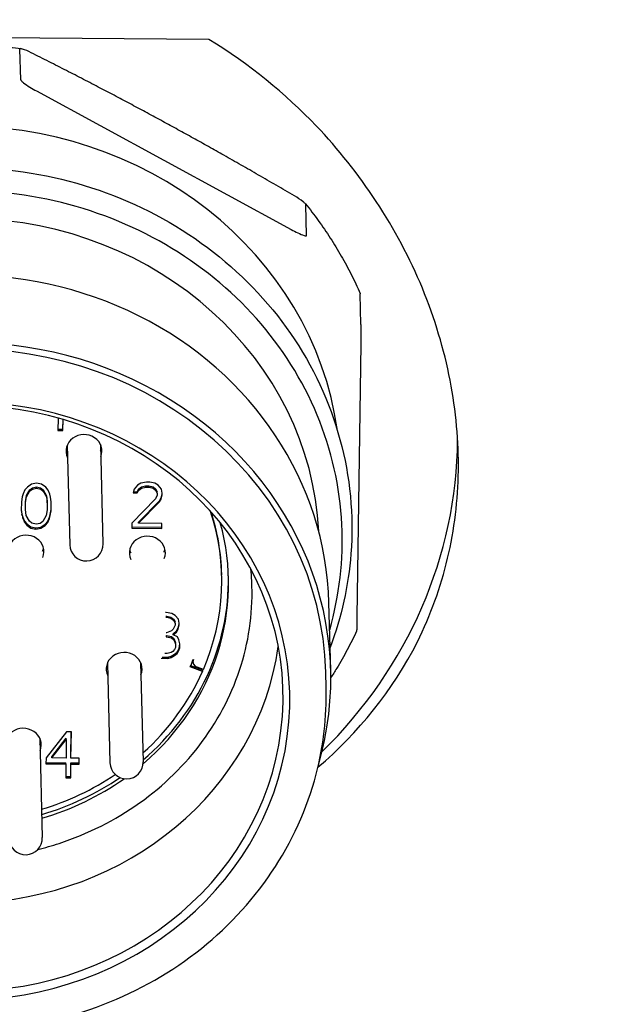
# Model space of a CAD drawing. Header units: inches. Extents: x 36 to 1719, y -84 to 1122.
# Tile 467 of 550: x 667.846 to 668.529, y 805.041 to 806.207. Entities that reach past the tile are written whole.
import ezdxf

# ---------------------------------------------------------------- set-up
doc = ezdxf.new("R2010")
doc.units = ezdxf.units.IN
doc.header["$LTSCALE"] = 48
doc.header["$MEASUREMENT"] = 0
doc.layers.add('Dimension (ANSI)', color=7, linetype='Continuous', lineweight=25)
doc.layers.add('Visible (ANSI)', color=7, linetype='Continuous', lineweight=30)
doc.styles.add('Note Text (ANSI)', font='tahoma.ttf')
doc.dimstyles.new('Architectural (ANSI)', dxfattribs={"dimscale": 48, "dimtxt": 0.125, "dimasz": 0.098425, "dimexe": 0.125, "dimexo": 0.0625, "dimgap": 0.031496, "dimtad": 0, "dimtih": 1, "dimtoh": 1, "dimdec": 4, "dimrnd": 1e-08, "dimzin": 3, "dimdsep": 46, "dimlunit": 4, "dimtxsty": 'Note Text (ANSI)', "dimcen": 0.09, "dimdle": 0.393701, "dimclrd": 256, "dimclre": 256, "dimclrt": 256, "dimadec": 0, "dimazin": 3, "dimtfac": 0.96, "dimtofl": 0, "dimtmove": 0, "dimatfit": 3, "dimfxl": 1, "dimfrac": 2, "dimtolj": 1, "dimtzin": 12, "dimlwd": -1, "dimlwe": -1, "dimarcsym": 0})

# ---------------------------------------------------------------- blocks, each defined once
blk = doc.blocks.new('*D22')
at = {"layer": 'Defpoints', "color": 0, "transparency": 16777216}
for p in [(711.0142, 998.5529), (618.7408, 762.9914), (748.9177, 762.9914)]:
    blk.add_point(p, dxfattribs=at)
at = {"layer": 'Dimension (ANSI)', "transparency": 16777216}
for p, q in [((708.0142, 998.5529), (612.7408, 998.5529)), ((618.7408, 993.8285), (618.7408, 898.0717)), ((618.7408, 767.7158), (618.7408, 887.4726)), ((745.9177, 762.9914), (612.7408, 762.9914))]:
    blk.add_line(p, q, dxfattribs=at)
for points in [[(617.9534, 993.8285), (619.5282, 993.8285), (618.7408, 998.5529)], [(617.9534, 767.7158), (619.5282, 767.7158), (618.7408, 762.9914)]]:
    blk.add_solid(points, dxfattribs=at)
at = {"layer": 'Dimension (ANSI)', "transparency": 16777216, "insert": (599.0182, 896.5599), "char_height": 6, "attachment_point": 1, "style": 'Note Text (ANSI)'}
blk.add_mtext('\\A1;19\'-7 9/16"', dxfattribs=at)

msp = doc.modelspace()

# ---------------------------------------------------------------- linework, layer by layer
at = {"layer": 'Visible (ANSI)'}
for p, q in [((668.06946, 806.18316), (667.4906, 806.18782)), ((667.84677, 806.13546), (667.84583, 806.1719)), ((667.86532, 806.12235), (668.16674, 805.95837)), ((668.18513, 805.95139), (668.18419, 805.98782)), ((668.24939, 805.84596), (668.24845, 805.8824)), ((668.24919, 805.82311), (668.24464, 805.50004)), ((667.89108, 805.73508), (667.89088, 805.72063)), ((667.89674, 805.72203), (667.8969, 805.73342)), ((667.89678, 805.72059), (667.89696, 805.7334)), ((667.89088, 805.72063), (667.89678, 805.72059)), ((667.8909, 805.72207), (667.89674, 805.72203)), ((667.89678, 805.72059), (667.89674, 805.72203)), ((667.90176, 805.70297), (667.90479, 805.58528)), ((667.94112, 805.70399), (667.94415, 805.58629)), ((667.99572, 805.65922), (667.98881, 805.65812)), ((667.99966, 805.65919), (667.99572, 805.65922)), ((668.00554, 805.65798), (667.99966, 805.65919)), ((667.8517, 805.6501), (667.84966, 805.64549)), ((667.8547, 805.65355), (667.8517, 805.6501)), ((667.85351, 805.64342), (667.85755, 805.65034)), ((667.85355, 805.64198), (667.85758, 805.6489)), ((667.85967, 805.65698), (667.8547, 805.65355)), ((667.85755, 805.65034), (667.86053, 805.65263)), ((667.85758, 805.6489), (667.85755, 805.65034)), ((667.85758, 805.6489), (667.86057, 805.65119)), ((667.86559, 805.65809), (667.85967, 805.65698)), ((667.86053, 805.65263), (667.86547, 805.65374)), ((667.86057, 805.65119), (667.86053, 805.65263)), ((667.86057, 805.65119), (667.86551, 805.6523)), ((667.86551, 805.6523), (667.86547, 805.65374)), ((667.86547, 805.65374), (667.87037, 805.65255)), ((667.86551, 805.6523), (667.87041, 805.65111)), ((667.87148, 805.65689), (667.86559, 805.65809)), ((667.87041, 805.65111), (667.87037, 805.65255)), ((667.87037, 805.65255), (667.87329, 805.65021)), ((667.87041, 805.65111), (667.87333, 805.64877)), ((667.87635, 805.65337), (667.87148, 805.65689)), ((667.87333, 805.64877), (667.87329, 805.65021)), ((667.87329, 805.65021), (667.87713, 805.64323)), ((667.87333, 805.64877), (667.87717, 805.64179)), ((667.87925, 805.64988), (667.87635, 805.65337)), ((667.88115, 805.64523), (667.87925, 805.64988)), ((667.98084, 805.65124), (667.97979, 805.64662)), ((667.97979, 805.64662), (667.98471, 805.64658)), ((667.98012, 805.64805), (667.98468, 805.64802)), ((667.98484, 805.65583), (667.98084, 805.65124)), ((667.98468, 805.64802), (667.98669, 805.65147)), ((667.98471, 805.64658), (667.98468, 805.64802)), ((667.98471, 805.64658), (667.98673, 805.65003)), ((667.98881, 805.65812), (667.98484, 805.65583)), ((667.98669, 805.65147), (667.98968, 805.65376)), ((667.98673, 805.65003), (667.98669, 805.65147)), ((667.98673, 805.65003), (667.98972, 805.65232)), ((667.98968, 805.65376), (667.99462, 805.65488)), ((667.98972, 805.65232), (667.98968, 805.65376)), ((667.98972, 805.65232), (667.99465, 805.65344)), ((667.99462, 805.65488), (667.99855, 805.65485)), ((667.99465, 805.65344), (667.99462, 805.65488)), ((667.99465, 805.65344), (667.99859, 805.65341)), ((667.99855, 805.65485), (668.00346, 805.65365)), ((667.99859, 805.65341), (667.99855, 805.65485)), ((667.99859, 805.65341), (668.00349, 805.65221)), ((668.00346, 805.65365), (668.00638, 805.65131)), ((668.00349, 805.65221), (668.00346, 805.65365)), ((668.00349, 805.65221), (668.00641, 805.64987)), ((668.00945, 805.65564), (668.00554, 805.65798)), ((668.00638, 805.65131), (668.0083, 805.64783)), ((668.00641, 805.64987), (668.00638, 805.65131)), ((668.00641, 805.64987), (668.00833, 805.64639)), ((668.00833, 805.64639), (668.0083, 805.64783)), ((668.01332, 805.65098), (668.00945, 805.65564)), ((668.01424, 805.64634), (668.01332, 805.65098)), ((668.01417, 805.64546), (668.01418, 805.64661)), ((667.84756, 805.63624), (667.84742, 805.62583)), ((667.84863, 805.64202), (667.84756, 805.63624)), ((667.84966, 805.64549), (667.84863, 805.64202)), ((667.85232, 805.62838), (667.85243, 805.63649)), ((667.85235, 805.62694), (667.85247, 805.63505)), ((667.85243, 805.63649), (667.85351, 805.64342)), ((667.85247, 805.63505), (667.85243, 805.63649)), ((667.85247, 805.63505), (667.85355, 805.64198)), ((667.85355, 805.64198), (667.85351, 805.64342)), ((667.87717, 805.64179), (667.87713, 805.64323)), ((667.87713, 805.64323), (667.87802, 805.63628)), ((667.87717, 805.64179), (667.87806, 805.63484)), ((667.87806, 805.63484), (667.87802, 805.63628)), ((667.88209, 805.64175), (667.88115, 805.64523)), ((667.88299, 805.63596), (667.88209, 805.64175)), ((667.88281, 805.62698), (667.88294, 805.6363)), ((667.88285, 805.62554), (667.88299, 805.63596)), ((668.00627, 805.63946), (667.9783, 805.61074)), ((667.98614, 805.61212), (668.0111, 805.63739)), ((667.98618, 805.61068), (668.01114, 805.63594)), ((668.0083, 805.64407), (668.00627, 805.63946)), ((668.00833, 805.64639), (668.0083, 805.64407)), ((668.0111, 805.63739), (668.01312, 805.64084)), ((668.01114, 805.63594), (668.0111, 805.63739)), ((668.01114, 805.63594), (668.01316, 805.6394)), ((668.01312, 805.64084), (668.01417, 805.64546)), ((668.01316, 805.6394), (668.01312, 805.64084)), ((668.01316, 805.6394), (668.01421, 805.64402)), ((668.01421, 805.64402), (668.01417, 805.64546)), ((668.01421, 805.64402), (668.01424, 805.64634)), ((667.84742, 805.62583), (667.84832, 805.62003)), ((667.84743, 805.62693), (667.84828, 805.62147)), ((667.85235, 805.62694), (667.85232, 805.62838)), ((667.85324, 805.61999), (667.85235, 805.62694)), ((667.87794, 805.62674), (667.87686, 805.6198)), ((667.87806, 805.63484), (667.87794, 805.62674)), ((667.88174, 805.6212), (667.88281, 805.62698)), ((667.88178, 805.61976), (667.88285, 805.62554)), ((667.88285, 805.62554), (667.88281, 805.62698)), ((667.84828, 805.62147), (667.84922, 805.61799)), ((667.84832, 805.62003), (667.84828, 805.62147)), ((667.84832, 805.62003), (667.84926, 805.61655)), ((667.84922, 805.61799), (667.85112, 805.61335)), ((667.84926, 805.61655), (667.84922, 805.61799)), ((667.84926, 805.61655), (667.85116, 805.61191)), ((667.85112, 805.61335), (667.85402, 805.60985)), ((667.85116, 805.61191), (667.85112, 805.61335)), ((667.85116, 805.61191), (667.85406, 805.60841)), ((667.85708, 805.61302), (667.85324, 805.61999)), ((667.86, 805.61068), (667.85708, 805.61302)), ((667.87283, 805.61289), (667.86984, 805.6106)), ((667.87686, 805.6198), (667.87283, 805.61289)), ((667.87568, 805.60968), (667.87868, 805.61312)), ((667.87571, 805.60824), (667.87871, 805.61168)), ((667.87868, 805.61312), (667.88071, 805.61774)), ((667.87871, 805.61168), (667.87868, 805.61312)), ((667.87871, 805.61168), (667.88075, 805.6163)), ((667.88071, 805.61774), (667.88174, 805.6212)), ((667.88075, 805.6163), (667.88071, 805.61774)), ((667.88075, 805.6163), (667.88178, 805.61976)), ((667.88178, 805.61976), (667.88174, 805.6212)), ((667.98618, 805.61068), (667.98614, 805.61212)), ((667.85402, 805.60985), (667.8589, 805.60634)), ((667.85406, 805.60841), (667.85402, 805.60985)), ((667.85406, 805.60841), (667.85893, 805.6049)), ((667.8589, 805.60634), (667.86478, 805.60513)), ((667.85893, 805.6049), (667.8589, 805.60634)), ((667.85893, 805.6049), (667.86482, 805.60369)), ((667.8649, 805.60948), (667.86, 805.61068)), ((667.86478, 805.60513), (667.87071, 805.60624)), ((667.86482, 805.60369), (667.86478, 805.60513)), ((667.86482, 805.60369), (667.87074, 805.6048)), ((667.86984, 805.6106), (667.8649, 805.60948)), ((667.87071, 805.60624), (667.87568, 805.60968)), ((667.87074, 805.6048), (667.87071, 805.60624)), ((667.87074, 805.6048), (667.87571, 805.60824)), ((667.87571, 805.60824), (667.87568, 805.60968)), ((667.9783, 805.61074), (667.97822, 805.60496)), ((667.97822, 805.60496), (668.01365, 805.60467)), ((667.97824, 805.6064), (668.01361, 805.60611)), ((668.01373, 805.61046), (667.98618, 805.61068)), ((668.01361, 805.60611), (668.01368, 805.61046)), ((668.01365, 805.60467), (668.01361, 805.60611)), ((668.01365, 805.60467), (668.01373, 805.61046)), ((668.08471, 805.54917), (668.08467, 805.55061)), ((668.21363, 805.43675), (668.21158, 805.51641)), ((668.01875, 805.50525), (668.01821, 805.50525)), ((668.01833, 805.50091), (668.01961, 805.5009)), ((668.01836, 805.49947), (668.01965, 805.49946)), ((668.02562, 805.50404), (668.01875, 805.50525)), ((668.01961, 805.5009), (668.02452, 805.4997)), ((668.01965, 805.49946), (668.01961, 805.5009)), ((668.01965, 805.49946), (668.02456, 805.49826)), ((668.02452, 805.4997), (668.02744, 805.49736)), ((668.02456, 805.49826), (668.02452, 805.4997)), ((668.02456, 805.49826), (668.02747, 805.49592)), ((668.02952, 805.50169), (668.02562, 805.50404)), ((668.02744, 805.49736), (668.02936, 805.49387)), ((668.02747, 805.49592), (668.02744, 805.49736)), ((668.02747, 805.49592), (668.02939, 805.49243)), ((668.0334, 805.49703), (668.02952, 805.50169)), ((668.03431, 805.49239), (668.0334, 805.49703)), ((668.02733, 805.4855), (668.02533, 805.4832)), ((668.02719, 805.48), (668.03118, 805.48344)), ((668.02936, 805.49012), (668.02733, 805.4855)), ((668.02939, 805.49243), (668.02936, 805.49387)), ((668.02939, 805.49243), (668.02936, 805.49012)), ((668.03118, 805.48344), (668.0332, 805.4869)), ((668.03122, 805.482), (668.03118, 805.48344)), ((668.03122, 805.482), (668.03323, 805.48546)), ((668.0332, 805.4869), (668.03425, 805.49152)), ((668.03323, 805.48546), (668.0332, 805.4869)), ((668.03323, 805.48546), (668.03428, 805.49008)), ((668.03425, 805.49152), (668.03426, 805.49266)), ((668.03428, 805.49008), (668.03425, 805.49152)), ((668.03428, 805.49008), (668.03431, 805.49239)), ((668.01939, 805.48094), (668.01884, 805.48094)), ((668.01892, 805.47775), (668.01929, 805.47775)), ((668.01896, 805.47631), (668.01933, 805.47631)), ((668.01929, 805.47775), (668.02518, 805.47654)), ((668.01933, 805.47631), (668.01929, 805.47775)), ((668.01933, 805.47631), (668.02521, 805.4751)), ((668.02533, 805.4832), (668.01939, 805.48094)), ((668.02518, 805.47654), (668.0281, 805.4742)), ((668.02521, 805.4751), (668.02518, 805.47654)), ((668.02521, 805.4751), (668.02813, 805.47276)), ((668.02723, 805.47856), (668.02719, 805.48)), ((668.02723, 805.47856), (668.03122, 805.482)), ((668.03212, 805.4762), (668.02723, 805.47856)), ((668.0281, 805.4742), (668.03, 805.46956)), ((668.02813, 805.47276), (668.0281, 805.4742)), ((668.02813, 805.47276), (668.03004, 805.46812)), ((668.03404, 805.47272), (668.03212, 805.4762)), ((668.03496, 805.46808), (668.03404, 805.47272)), ((668.02895, 805.46118), (668.02695, 805.45888)), ((668.02997, 805.46349), (668.02895, 805.46118)), ((668.03004, 805.46812), (668.02997, 805.46349)), ((668.03004, 805.46812), (668.03, 805.46956)), ((668.0318, 805.45797), (668.03382, 805.46142)), ((668.03382, 805.46142), (668.03485, 805.46489)), ((668.03386, 805.45998), (668.03382, 805.46142)), ((668.03386, 805.45998), (668.03489, 805.46345)), ((668.03485, 805.46489), (668.0349, 805.46835)), ((668.03489, 805.46345), (668.03485, 805.46489)), ((668.03489, 805.46345), (668.03496, 805.46808)), ((668.01283, 805.45096), (668.01306, 805.45089)), ((668.01306, 805.45089), (668.01305, 805.45117)), ((668.01306, 805.45089), (668.02093, 805.45083)), ((668.01418, 805.45232), (668.0209, 805.45227)), ((668.02003, 805.45662), (668.01713, 805.45665)), ((668.02497, 805.45774), (668.02003, 805.45662)), ((668.0209, 805.45227), (668.02485, 805.45339)), ((668.02093, 805.45083), (668.0209, 805.45227)), ((668.02093, 805.45083), (668.02489, 805.45195)), ((668.02485, 805.45339), (668.02882, 805.45568)), ((668.02489, 805.45195), (668.02485, 805.45339)), ((668.02489, 805.45195), (668.02886, 805.45424)), ((668.02695, 805.45888), (668.02497, 805.45774)), ((668.02882, 805.45568), (668.0318, 805.45797)), ((668.02886, 805.45424), (668.02882, 805.45568)), ((668.02886, 805.45424), (668.03184, 805.45653)), ((668.03184, 805.45653), (668.0318, 805.45797)), ((668.03184, 805.45653), (668.03386, 805.45998)), ((667.94931, 805.44508), (667.95234, 805.32738)), ((667.98867, 805.44609), (667.9917, 805.32839)), ((668.06195, 805.43531), (668.04737, 805.44075)), ((668.06191, 805.43675), (668.04791, 805.44197)), ((668.05059, 805.44684), (668.05055, 805.44824)), ((668.06295, 805.4376), (668.05554, 805.4403)), ((668.06191, 805.43675), (668.06195, 805.43531)), ((668.20825, 805.41591), (668.20778, 805.4343)), ((667.8693, 805.35637), (667.87233, 805.23868)), ((667.90082, 805.36402), (667.87676, 805.33296)), ((667.88361, 805.33435), (667.90065, 805.3562)), ((667.90069, 805.35476), (667.90065, 805.3562)), ((667.90672, 805.36397), (667.90082, 805.36402)), ((667.90625, 805.33416), (667.90667, 805.36397)), ((667.90628, 805.33272), (667.90672, 805.36397)), ((667.88365, 805.33291), (667.90069, 805.35476)), ((667.90069, 805.35476), (667.90038, 805.33277)), ((667.87676, 805.33296), (667.87666, 805.32602)), ((667.88365, 805.33291), (667.88361, 805.33435)), ((667.90038, 805.33277), (667.88365, 805.33291)), ((667.90628, 805.33272), (667.90625, 805.33416)), ((667.91612, 805.33264), (667.90628, 805.33272)), ((667.91599, 805.32714), (667.91607, 805.33265)), ((667.91603, 805.3257), (667.91612, 805.33264)), ((667.87666, 805.32602), (667.90028, 805.32583)), ((667.87668, 805.32746), (667.90024, 805.32727)), ((667.90028, 805.32583), (667.90005, 805.30962)), ((667.90028, 805.32583), (667.90024, 805.32727)), ((667.90592, 805.31102), (667.90615, 805.32722)), ((667.90596, 805.30958), (667.90619, 805.32578)), ((667.90615, 805.32722), (667.91599, 805.32714)), ((667.90619, 805.32578), (667.90615, 805.32722)), ((667.90619, 805.32578), (667.91603, 805.3257)), ((667.91603, 805.3257), (667.91599, 805.32714)), ((667.90005, 805.30962), (667.90596, 805.30958)), ((667.90007, 805.31106), (667.90592, 805.31102)), ((667.90596, 805.30958), (667.90592, 805.31102))]:
    msp.add_line(p, q, dxfattribs=at)
for centre in [(667.92447, 805.58578), (667.97202, 805.32788), (667.85265, 805.23817)]:
    msp.add_arc(centre, 0.01969, 181.47219, 1.47219, dxfattribs=at)
for centre, major_axis, start_param, end_param in [((667.77454, 805.66538), (-0.45064, -0.01158), 3.2470793, 6.1776987), ((667.77669, 805.5817), (0.42309, 0.01087), 0.0219422, 1.5202301), ((667.77865, 805.50528), (0.43293, 0.01113), 0, 3.1415927), ((667.7807, 805.42562), (-0.43293, -0.01113), 2.853092, 6.571686), ((667.78076, 805.42332), (-0.42702, -0.01097), 3.1415927, 6.2831853), ((667.78135, 805.40034), (-0.38373, -0.00986), 4.797781, 10.836915), ((667.78127, 805.40341), (-0.37586, -0.00966), 4.7806594, 10.8540366), ((667.92163, 805.69609), (0.02125, 0.00055), 5.8958687, 9.8120946), ((667.77335, 805.71133), (0.59036, 0.01517), 5.5041776, 6.2523714), ((667.92144, 805.70375), (-0.02125, -0.00055), 0.1969092, 0.3873166), ((667.92144, 805.70375), (0.02125, 0.00055), 5.8958687, 6.0862762), ((667.77772, 805.54128), (0.30699, 0.00789), 5.8800325, 6.5544573), ((667.77769, 805.54273), (0.30699, 0.00789), 0, 0.2631459), ((667.7778, 805.53822), (0.31486, 0.00809), 5.434963, 6.5098929), ((667.85303, 805.57695), (0.02125, 0.00055), 5.8958687, 9.8120946), ((667.99671, 805.57579), (0.02125, 0.00055), 5.8958687, 9.8120946), ((667.85283, 805.58461), (0.02125, 0.00055), 5.8958687, 6.0862762), ((667.99651, 805.58345), (-0.02125, -0.00055), 0.1969092, 0.3873166), ((667.99651, 805.58345), (0.02125, 0.00055), 5.8958687, 6.0862762), ((667.77769, 805.54273), (0.31486, 0.00809), 5.4355664, 6.2754198), ((667.77859, 805.50758), (-0.37586, -0.00966), 0.1510209, 2.9905717), ((667.96918, 805.43819), (0.02125, 0.00055), 5.8958687, 9.8120946), ((667.77772, 805.54128), (0.29124, 0.00748), 5.8713059, 5.9063513), ((668.05846, 805.44705), (-0.00787, -0.0002), 5.9063513, 7.4508288), ((667.96899, 805.44585), (-0.02125, -0.00055), 0.1969092, 0.3873166), ((667.96899, 805.44585), (0.02125, 0.00055), 5.8958687, 6.0862762), ((667.77772, 805.54128), (0.30699, 0.00789), 5.4584326, 5.8713059), ((667.84981, 805.34847), (0.02125, 0.00055), 5.8958687, 9.8120946), ((667.84962, 805.35613), (0.02125, 0.00055), 5.8958687, 6.0862762), ((667.77772, 805.54128), (0.30699, 0.00789), 4.9989366, 5.318812), ((667.77769, 805.54273), (-0.31486, -0.00809), 1.8499855, 2.1814692), ((667.7778, 805.53822), (0.31486, 0.00809), 4.9915781, 5.3411944)]:
    msp.add_ellipse(centre, major_axis=major_axis, ratio=0.9211312, start_param=start_param, end_param=end_param, dxfattribs=at)
for points, knots in [([(668.19844, 805.32198), (668.24597, 805.36235), (668.28745, 805.41304), (668.33186, 805.50182), (668.3439, 805.53508), (668.36007, 805.60335), (668.36421, 805.63837), (668.36518, 805.70739), (668.36204, 805.74353), (668.34786, 805.81639), (668.33681, 805.85311), (668.29269, 805.96005), (668.24806, 806.027), (668.1603, 806.1189), (668.11708, 806.15411), (668.06946, 806.18316)], [1.1888551, 1.1888551, 1.1888551, 1.1888551, 1.7136645, 1.7136645, 1.9991286, 1.9991286, 2.2845928, 2.2845928, 2.5700569, 2.5700569, 2.855521, 2.855521, 3.4264492, 3.4264492, 3.8290587, 3.8290587, 3.8290587, 3.8290587]), ([(667.71293, 806.17342), (667.72185, 806.17443), (667.73079, 806.17523), (667.7487, 806.17639), (667.75767, 806.17675), (667.77562, 806.17704), (667.78459, 806.17697), (667.80253, 806.17639), (667.81149, 806.17589), (667.82936, 806.17444), (667.83828, 806.1735), (667.84716, 806.17234)], [1.43908624, 1.43908624, 1.43908624, 1.43908624, 1.49176033, 1.49176033, 1.54443441, 1.54443441, 1.5971085, 1.5971085, 1.64978259, 1.64978259, 1.70245667, 1.70245667, 1.70245667, 1.70245667]), ([(667.85926, 806.16751), (667.85561, 806.16937), (667.85189, 806.17105), (667.84802, 806.1722), (667.84701, 806.17243), (667.84624, 806.17235), (667.84606, 806.17229), (667.84588, 806.17214), (667.84583, 806.17202), (667.84583, 806.1719)], [0.201132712, 0.201132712, 0.201132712, 0.201132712, 0.231354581, 0.231354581, 0.24057759, 0.24057759, 0.24342626, 0.24342626, 0.245837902, 0.245837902, 0.245837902, 0.245837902]), ([(667.84677, 806.13546), (667.84677, 806.13534), (667.84683, 806.13516), (667.84703, 806.1348), (667.84721, 806.13455), (667.84801, 806.13362), (667.84903, 806.13274), (667.85435, 806.12855), (667.86032, 806.12506), (667.86532, 806.12235)], [-0.245837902, -0.245837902, -0.245837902, -0.245837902, -0.24342626, -0.24342626, -0.24057759, -0.24057759, -0.231354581, -0.231354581, -0.187089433, -0.187089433, -0.187089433, -0.187089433]), ([(667.31359, 805.60723), (667.31423, 805.6527), (667.32275, 805.69809), (667.35468, 805.78421), (667.37812, 805.82492), (667.4376, 805.89767), (667.47371, 805.92965), (667.55501, 805.98165), (667.60023, 806.0016), (667.6952, 806.02738), (667.74495, 806.03315), (667.84388, 806.0299), (667.89305, 806.02085), (667.98575, 805.9888), (668.02928, 805.96582), (668.10615, 805.90827), (668.13953, 805.87375), (668.19267, 805.79674), (668.2125, 805.75431), (668.23664, 805.66591), (668.24103, 805.61998), (668.23464, 805.53686), (668.22633, 805.49953), (668.21293, 805.46386)], [0, 0, 0, 0, 0.3165214, 0.3165214, 0.6341106, 0.6341106, 0.9537404, 0.9537404, 1.2752207, 1.2752207, 1.5977784, 1.5977784, 1.9205801, 1.9205801, 2.2428135, 2.2428135, 2.5636295, 2.5636295, 2.8823937, 2.8823937, 3.1993559, 3.1993559, 3.4623489, 3.4623489, 3.4623489, 3.4623489]), ([(668.2124, 805.48458), (668.22399, 805.52521), (668.22887, 805.56745), (668.22462, 805.65361), (668.21471, 805.69749), (668.1804, 805.78011), (668.156, 805.81883), (668.0952, 805.88722), (668.05879, 805.91687), (667.97763, 805.96409), (667.93289, 805.98165), (667.8396, 806.00288), (667.79106, 806.00654), (667.69512, 805.9996), (667.64772, 805.98899), (667.55889, 805.95456), (667.51747, 805.93076), (667.44479, 805.87235), (667.41355, 805.83777), (667.36442, 805.76134), (667.34653, 805.71952), (667.32968, 805.64867), (667.32617, 805.62056), (667.32578, 805.59243)], [2.8971439, 2.8971439, 2.8971439, 2.8971439, 3.1999143, 3.1999143, 3.5194189, 3.5194189, 3.8390698, 3.8390698, 4.1590113, 4.1590113, 4.4792129, 4.4792129, 4.7995644, 4.7995644, 5.1199525, 5.1199525, 5.4402694, 5.4402694, 5.7603991, 5.7603991, 6.0802448, 6.0802448, 6.2831853, 6.2831853, 6.2831853, 6.2831853]), ([(668.18419, 805.98782), (668.18419, 805.98795), (668.18413, 805.98812), (668.18394, 805.98848), (668.18375, 805.98873), (668.18296, 805.98966), (668.18193, 805.99054), (668.17801, 805.99363), (668.17427, 805.99601), (668.17061, 805.99813)], [0, 0, 0, 0, 0.002411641, 0.002411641, 0.005260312, 0.005260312, 0.014483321, 0.014483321, 0.04470519, 0.04470519, 0.04470519, 0.04470519]), ([(668.18367, 805.98883), (668.18896, 805.98231), (668.19406, 805.97567), (668.20389, 805.96214), (668.20862, 805.95526), (668.21768, 805.94128), (668.22201, 805.93418), (668.23026, 805.91977), (668.23419, 805.91247), (668.24163, 805.89769), (668.24514, 805.89021), (668.24844, 805.88265)], [2.48812839, 2.48812839, 2.48812839, 2.48812839, 2.53994262, 2.53994262, 2.59175685, 2.59175685, 2.64357107, 2.64357107, 2.6953853, 2.6953853, 2.74719953, 2.74719953, 2.74719953, 2.74719953]), ([(668.16674, 805.95837), (668.17173, 805.95565), (668.17769, 805.95264), (668.18295, 805.95108), (668.18395, 805.95086), (668.18472, 805.95094), (668.1849, 805.95099), (668.18508, 805.95115), (668.18513, 805.95126), (668.18513, 805.95139)], [-0.058748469, -0.058748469, -0.058748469, -0.058748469, -0.014483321, -0.014483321, -0.005260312, -0.005260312, -0.002411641, -0.002411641, 0, 0, 0, 0]), ([(668.24844, 805.88265), (668.24844, 805.88265), (668.24844, 805.88264), (668.24844, 805.88261), (668.24845, 805.88253), (668.24845, 805.8824)], [0.2430018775, 0.2430018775, 0.2430018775, 0.2430018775, 0.2434262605, 0.2434262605, 0.2458379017, 0.2458379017, 0.2458379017, 0.2458379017]), ([(668.24939, 805.84596), (668.24939, 805.84584), (668.24939, 805.84564), (668.2494, 805.84518), (668.2494, 805.84483), (668.2494, 805.84349), (668.24939, 805.84207), (668.24935, 805.83509), (668.24926, 805.82846), (668.24919, 805.82311)], [-0.245837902, -0.245837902, -0.245837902, -0.245837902, -0.24342626, -0.24342626, -0.24057759, -0.24057759, -0.231354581, -0.231354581, -0.187089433, -0.187089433, -0.187089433, -0.187089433]), ([(667.86694, 805.22464), (667.87542, 805.22676), (667.88381, 805.22917), (667.92637, 805.2431), (667.95866, 805.25932), (668.01618, 805.30017), (668.04137, 805.32482), (668.0822, 805.38013), (668.09776, 805.41083), (668.11767, 805.47529), (668.12192, 805.50906), (668.12, 805.54723), (668.11965, 805.55189), (668.11919, 805.55654)], [1.8447684, 1.8447684, 1.8447684, 1.8447684, 1.9212136, 1.9212136, 2.2378072, 2.2378072, 2.5560034, 2.5560034, 2.8769322, 2.8769322, 3.2008746, 3.2008746, 3.245978, 3.245978, 3.245978, 3.245978]), ([(668.24464, 805.50004), (668.24456, 805.49469), (668.24447, 805.48853), (668.24435, 805.48417), (668.24433, 805.48342), (668.24431, 805.48311), (668.2443, 805.48307), (668.2443, 805.48306)], [-0.058748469, -0.058748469, -0.058748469, -0.058748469, -0.014483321, -0.014483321, -0.005260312, -0.005260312, -0.00339321, -0.00339321, -0.00339321, -0.00339321]), ([(668.2443, 805.48306), (668.24079, 805.47555), (668.23706, 805.46811), (668.22921, 805.45344), (668.22507, 805.44619), (668.21846, 805.4353), (668.21613, 805.43159), (668.21375, 805.4279)], [3.53582129, 3.53582129, 3.53582129, 3.53582129, 3.58771103, 3.58771103, 3.63960077, 3.63960077, 3.66682288, 3.66682288, 3.66682288, 3.66682288]), ([(667.3542, 805.39396), (667.35528, 805.352), (667.36368, 805.31024), (667.39424, 805.23129), (667.41643, 805.19412), (667.47236, 805.12808), (667.50613, 805.09924), (667.58187, 805.05281), (667.62385, 805.03525), (667.71177, 805.01322), (667.7577, 805.00878), (667.84883, 805.01347), (667.89402, 805.02261), (667.97906, 805.05358), (668.01889, 805.07539), (668.08912, 805.12948), (668.11953, 805.16174), (668.16778, 805.23338), (668.18566, 805.27275), (668.20513, 805.34712), (668.20914, 805.38158), (668.20825, 805.41591)], [0.0366336, 0.0366336, 0.0366336, 0.0366336, 0.3550831, 0.3550831, 0.6739348, 0.6739348, 0.9936792, 0.9936792, 1.3142617, 1.3142617, 1.6353474, 1.6353474, 1.9565749, 1.9565749, 2.2775997, 2.2775997, 2.5980553, 2.5980553, 2.9176302, 2.9176302, 3.1782263, 3.1782263, 3.1782263, 3.1782263])]:
    msp.add_open_spline(points, degree=3, knots=knots, dxfattribs=at)
for points, weights in [([(668.01485, 806.08632), (667.93968, 806.12721), (667.85926, 806.16751)], [1.62234181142, 1.62234181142, 1.56673803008]), ([(668.17061, 805.99813), (668.09002, 806.04542), (668.01485, 806.08632)], [1.56673803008, 1.62234181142, 1.62234181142])]:
    msp.add_rational_spline(points, weights, degree=2, dxfattribs=at)

# ---------------------------------------------------------------- dimensions: what is measured, and where the dimension line sits
at = {"layer": 'Dimension (ANSI)'}
dim = msp.add_linear_dim(base=(618.7408, 762.9914), p1=(711.01418, 998.5529), p2=(748.91768, 762.9914), angle=270, dimstyle='Architectural (ANSI)', override={"dimgap": 0.031496, "dimdec": 4, "dimlfac": 1, "dimtol": 0, "dimlim": 0, "dimtp": 0, "dimtm": 0, "dimtdec": 2, "dimatfit": 1}, dxfattribs=at)
dim.commit()
dim.dimension.update_dxf_attribs({"geometry": '*D22', "text_midpoint": (618.7408, 892.77215), "dimtype": 160})

doc.saveas('drawing.dxf')
